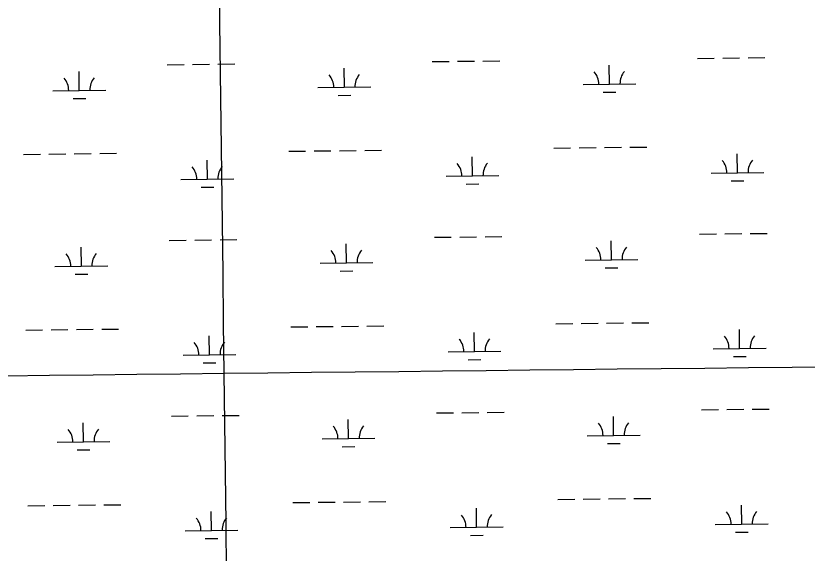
# Model space of a CAD drawing. Extents: x 3694830 to 3732949, y 415201 to 440970.
# Drawn here: x 3719761 to 3721259, y 426586 to 427603 of the extents above; entities that cross this region are included whole.
import ezdxf

# ---------------------------------------------------------------- set-up
doc = ezdxf.new("R2010")
doc.units = 0
doc.layers.add('V-GRID-MAJR', color=7, linetype='Continuous')
doc.layers.add('V-WETL-SWMP', color=7, linetype='Continuous')

msp = doc.modelspace()

# ---------------------------------------------------------------- linework, layer by layer
at = {"layer": 'V-GRID-MAJR'}
for points in [[(3720228.281, 420868.82800000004), (3720155.153, 426926.124), (3720081.987, 432986.504), (3720008.822, 439046.89), (3720008.785, 439049.968)], [(3698983.973, 426676.689), (3704276.781, 426737.893), (3709569.5810000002, 426799.866), (3714862.3710000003, 426862.61), (3720155.153, 426926.124), (3725447.9250000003, 426990.407), (3730740.688, 427055.46), (3730740.6890000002, 427055.46)]]:
    msp.add_spline(points, degree=3, dxfattribs=at)
at = {"layer": 'V-WETL-SWMP'}
for p, q in [((3720549.1279372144, 427516.2836819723), (3720581.1256590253, 427516.6653273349)), ((3720597.1245199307, 427516.8561500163), (3720629.122241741, 427517.23779537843)), ((3720645.121102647, 427517.4286180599), (3720677.1188244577, 427517.81026342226)), ((3721051.0002046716, 427522.2696463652), (3721082.9979264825, 427522.6512917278)), ((3721098.996787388, 427522.8421144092), (3721130.9945091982, 427523.2237597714)), ((3721146.993370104, 427523.4145824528), (3721178.991091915, 427523.79622781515)), ((3720047.2556697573, 427510.2977175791), (3720079.253391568, 427510.67936294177)), ((3720095.252252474, 427510.8701856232), (3720127.2499742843, 427511.2518309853)), ((3720143.2488351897, 427511.4426536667), (3720175.2465570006, 427511.82429902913)), ((3720382.629575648, 427467.8645092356), (3720382.2002238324, 427503.8619487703)), ((3720884.501843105, 427473.85047362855), (3720884.072491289, 427509.8479131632)), ((3719880.7573081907, 427461.8785448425), (3719880.327956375, 427497.87598437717)), ((3720834.505402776, 427473.2541527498), (3720934.498283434, 427474.44679450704)), ((3719830.760867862, 427461.28222396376), (3719930.75374852, 427462.474865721)), ((3720332.6331353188, 427467.2681883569), (3720432.626015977, 427468.46083011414)), ((3720872.6867343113, 427458.2774541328), (3720896.6850256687, 427458.5636881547)), ((3719868.9421993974, 427446.3055253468), (3719892.940490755, 427446.59175936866)), ((3720370.814466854, 427452.2914897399), (3720394.8127582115, 427452.5777237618)), ((3720779.0974691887, 427352.51374740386), (3720811.0951909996, 427352.8953927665)), ((3720827.094051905, 427353.08621544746), (3720859.0917737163, 427353.46786081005)), ((3720875.090634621, 427353.65868349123), (3720907.088356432, 427354.0403288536)), ((3720923.087217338, 427354.23115153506), (3720955.084939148, 427354.6127968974)), ((3719775.352934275, 427340.54181861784), (3719807.3506560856, 427340.92346398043)), ((3719823.3495169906, 427341.1142866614), (3719855.347238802, 427341.49593202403)), ((3719871.3460997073, 427341.6867547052), (3719903.343821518, 427342.06840006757)), ((3719919.3426824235, 427342.259222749), (3719951.340404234, 427342.6408681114)), ((3720277.2252017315, 427346.52778301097), (3720309.2229235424, 427346.90942837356)), ((3720325.221784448, 427347.1002510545), (3720357.219506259, 427347.48189641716)), ((3720373.218367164, 427347.67271909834), (3720405.216088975, 427348.0543644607)), ((3720421.2149498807, 427348.24518714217), (3720453.212671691, 427348.6268325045)), ((3720625.1216465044, 427299.9316276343), (3720624.6922946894, 427335.92906716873)), ((3721126.9939139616, 427305.9175920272), (3721126.564562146, 427341.9150315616)), ((3720123.2493790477, 427293.94566324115), (3720122.820027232, 427329.9431027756)), ((3721076.997473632, 427305.3212711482), (3721176.990354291, 427306.51391290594)), ((3720073.252938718, 427293.3493423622), (3720173.2458193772, 427294.5419841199)), ((3720575.125206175, 427299.3353067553), (3720675.118086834, 427300.52794851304)), ((3721115.1788051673, 427290.34457253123), (3721139.177096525, 427290.63080655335)), ((3720111.4342702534, 427278.3726437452), (3720135.4325616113, 427278.65887776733)), ((3720613.30653771, 427284.35860813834), (3720637.3048290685, 427284.64484216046)), ((3720553.0955654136, 427183.63234316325), (3720585.0932872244, 427184.0139885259)), ((3720601.0921481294, 427184.2048112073), (3720633.08986994, 427184.58645656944)), ((3720649.0887308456, 427184.77727925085), (3720681.086452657, 427185.15892461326)), ((3721054.967832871, 427189.61830755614), (3721086.9655546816, 427189.9999529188)), ((3721102.9644155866, 427190.1907756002), (3721134.9621373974, 427190.57242096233)), ((3721150.9609983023, 427190.76324364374), (3721182.9587201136, 427191.14488900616)), ((3720051.2232979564, 427177.6463787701), (3720083.221019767, 427178.0280241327)), ((3720099.2198806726, 427178.2188468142), (3720131.2176024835, 427178.6004921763)), ((3720147.2164633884, 427178.7913148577), (3720179.2141851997, 427179.1729602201)), ((3720386.597203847, 427135.2131704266), (3720386.1678520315, 427171.2106099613)), ((3720888.469471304, 427141.1991348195), (3720888.0401194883, 427177.1965743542)), ((3719884.72493639, 427129.2272060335), (3719884.2955845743, 427165.2246455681)), ((3720838.4730309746, 427140.6028139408), (3720938.465911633, 427141.79545569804)), ((3719834.7284960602, 427128.6308851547), (3719934.721376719, 427129.82352691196)), ((3720336.6007635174, 427134.6168495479), (3720436.593644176, 427135.80949130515)), ((3720876.65436251, 427125.6261153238), (3720900.652653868, 427125.9123493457)), ((3719872.9098275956, 427113.6541865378), (3719896.908118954, 427113.94042055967)), ((3720374.782095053, 427119.6401509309), (3720398.7803864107, 427119.9263849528)), ((3720783.0650973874, 427019.86240859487), (3720815.0628191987, 427020.24405395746)), ((3720831.0616801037, 427020.4348766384), (3720863.0594019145, 427020.81652200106)), ((3720879.0582628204, 427021.00734468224), (3720911.0559846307, 427021.3889900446)), ((3720927.054845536, 427021.579812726), (3720959.052567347, 427021.9614580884)), ((3719779.3205624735, 427007.8904798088), (3719811.318284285, 427008.27212517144)), ((3719827.3171451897, 427008.4629478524), (3719859.3148670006, 427008.844593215)), ((3719875.3137279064, 427009.0354158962), (3719907.311449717, 427009.4170612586)), ((3719923.310310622, 427009.60788394), (3719955.308032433, 427009.98952930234)), ((3720281.19282993, 427013.876444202), (3720313.1905517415, 427014.25808956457)), ((3720329.189412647, 427014.4489122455), (3720361.1871344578, 427014.83055760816)), ((3720377.185995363, 427015.02138028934), (3720409.1837171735, 427015.4030256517)), ((3720425.1825780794, 427015.5938483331), (3720457.18029989, 427015.9754936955)), ((3721130.9615421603, 426973.2662532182), (3721130.5321903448, 427009.26369275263)), ((3720127.217007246, 426961.29432443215), (3720126.787655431, 426997.29176396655)), ((3720629.089274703, 426967.2802888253), (3720628.659922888, 427003.2777283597)), ((3720077.2205669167, 426960.69800355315), (3720177.2134475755, 426961.89064531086)), ((3720579.0928343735, 426966.6839679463), (3720679.0857150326, 426967.87660970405)), ((3721080.9651018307, 426972.6699323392), (3721180.95798249, 426973.86257409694)), ((3720115.4018984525, 426945.72130493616), (3720139.40018981, 426946.00753895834)), ((3720617.2741659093, 426951.70726932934), (3720641.2724572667, 426951.99350335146)), ((3721119.1464333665, 426957.69323372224), (3721143.144724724, 426957.97946774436)), ((3721058.935461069, 426856.9669687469), (3721090.9331828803, 426857.3486141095)), ((3721106.9320437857, 426857.539436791), (3721138.9297655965, 426857.9210821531)), ((3721154.928626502, 426858.1119048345), (3721186.9263483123, 426858.4935501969)), ((3720055.190926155, 426844.9950399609), (3720087.1886479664, 426845.3766853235)), ((3720103.187508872, 426845.5675080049), (3720135.1852306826, 426845.949153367)), ((3720151.184091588, 426846.1399760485), (3720183.1818133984, 426846.52162141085)), ((3720557.0631936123, 426850.981004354), (3720589.0609154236, 426851.3626497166)), ((3720605.0597763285, 426851.553472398), (3720637.0574981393, 426851.9351177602)), ((3720653.056359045, 426852.1259404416), (3720685.0540808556, 426852.507585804)), ((3720892.4370995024, 426808.5477960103), (3720892.0077476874, 426844.5452355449)), ((3719888.6925645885, 426796.57586722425), (3719888.2632127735, 426832.5733067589)), ((3720390.5648320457, 426802.5618316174), (3720390.13548023, 426838.559271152)), ((3719838.69612426, 426795.9795463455), (3719938.689004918, 426797.17218810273)), ((3720340.568391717, 426801.9655107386), (3720440.5612723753, 426803.15815249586)), ((3720842.440659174, 426807.9514751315), (3720942.433539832, 426809.14411688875)), ((3719876.8774557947, 426781.0028477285), (3719900.8757471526, 426781.2890817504)), ((3720378.749723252, 426786.9888121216), (3720402.7480146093, 426787.27504614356)), ((3720880.621990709, 426792.9747765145), (3720904.6202820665, 426793.26101053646)), ((3719783.288190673, 426675.23914099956), (3719815.2859124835, 426675.62078636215)), ((3719831.284773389, 426675.81160904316), (3719863.2824951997, 426676.19325440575)), ((3719879.281356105, 426676.3840770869), (3719911.2790779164, 426676.7657224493)), ((3719927.2779388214, 426676.95654513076), (3719959.275660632, 426677.3381904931)), ((3720285.16045813, 426681.2251053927), (3720317.15817994, 426681.60675075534)), ((3720333.157040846, 426681.7975734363), (3720365.154762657, 426682.1792187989)), ((3720381.153623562, 426682.37004148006), (3720413.151345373, 426682.7516868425)), ((3720429.1502062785, 426682.9425095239), (3720461.1479280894, 426683.32415488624)), ((3720787.032725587, 426687.2110697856), (3720819.0304473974, 426687.59271514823)), ((3720835.029308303, 426687.7835378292), (3720867.0270301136, 426688.16518319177)), ((3720883.025891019, 426688.35600587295), (3720915.0236128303, 426688.73765123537)), ((3720931.0224737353, 426688.9284739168), (3720963.020195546, 426689.31011927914)), ((3721134.92917036, 426640.61491440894), (3721134.499818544, 426676.61235394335)), ((3720131.1846354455, 426628.64298562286), (3720130.75528363, 426664.6404251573)), ((3720633.0569029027, 426634.62895001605), (3720632.627551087, 426670.62638955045)), ((3720583.060462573, 426634.03262913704), (3720683.0533432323, 426635.22527089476)), ((3721084.9327300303, 426640.01859352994), (3721184.9256106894, 426641.21123528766)), ((3720081.1881951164, 426628.0466647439), (3720181.181075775, 426629.23930650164)), ((3720621.2417941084, 426619.05593052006), (3720645.2400854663, 426619.34216454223)), ((3721123.1140615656, 426625.04189491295), (3721147.1123529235, 426625.3281289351)), ((3720119.3695266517, 426613.06996612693), (3720143.3678180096, 426613.35620014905))]:
    msp.add_line(p, q, dxfattribs=at)
for centre, radius, start, end in [((3719825.5126423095, 427461.69446393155), 35.24628790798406, 359.91152952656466, 41.455187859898), ((3719935.9906486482, 427463.0121645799), 35.246287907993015, 139.91152663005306, 181.4551849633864), ((3720327.3849097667, 427467.68042832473), 35.24628790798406, 359.91152952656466, 41.455187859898), ((3720437.8629161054, 427468.998128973), 35.246287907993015, 139.91152663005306, 181.4551849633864), ((3720829.257177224, 427473.6663927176), 35.24628790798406, 359.91152952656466, 41.455187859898), ((3720939.735183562, 427474.9840933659), 35.246287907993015, 139.91152663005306, 181.4551849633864), ((3720569.8769806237, 427299.7475467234), 35.24628790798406, 359.91152952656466, 41.455187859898), ((3720680.3549869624, 427301.06524737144), 35.246287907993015, 139.91152663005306, 181.4551849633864), ((3721071.749248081, 427305.7335111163), 35.24628790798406, 359.91152952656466, 41.455187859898), ((3721182.2272544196, 427307.05121176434), 35.246287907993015, 139.91152663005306, 181.4551849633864), ((3720068.004713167, 427293.7615823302), 35.24628790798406, 359.91152952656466, 41.455187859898), ((3720178.482719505, 427295.0792829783), 35.246287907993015, 139.91152663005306, 181.4551849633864), ((3720331.352537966, 427135.0290895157), 35.24628790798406, 359.91152952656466, 41.455187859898), ((3720441.8305443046, 427136.346790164), 35.246287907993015, 139.91152663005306, 181.4551849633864), ((3720833.224805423, 427141.0150539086), 35.24628790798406, 359.91152952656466, 41.455187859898), ((3720943.7028117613, 427142.3327545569), 35.246287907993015, 139.91152663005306, 181.4551849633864), ((3719829.4802705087, 427129.04312512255), 35.24628790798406, 359.91152952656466, 41.455187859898), ((3719939.9582768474, 427130.3608257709), 35.246287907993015, 139.91152663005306, 181.4551849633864), ((3720573.844608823, 426967.09620791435), 35.24628790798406, 359.91152952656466, 41.455187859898), ((3720684.322615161, 426968.41390856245), 35.246287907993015, 139.91152663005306, 181.4551849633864), ((3721075.71687628, 426973.08217230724), 35.24628790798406, 359.91152952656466, 41.455187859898), ((3721186.194882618, 426974.39987295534), 35.246287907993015, 139.91152663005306, 181.4551849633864), ((3720071.972341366, 426961.1102435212), 35.24628790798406, 359.91152952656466, 41.455187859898), ((3720182.450347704, 426962.42794416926), 35.246287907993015, 139.91152663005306, 181.4551849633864), ((3720335.3201661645, 426802.37775070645), 35.24628790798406, 359.91152952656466, 41.455187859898), ((3720445.7981725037, 426803.6954513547), 35.246287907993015, 139.91152663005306, 181.4551849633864), ((3720837.1924336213, 426808.36371509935), 35.24628790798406, 359.91152952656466, 41.455187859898), ((3720947.6704399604, 426809.6814157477), 35.246287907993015, 139.91152663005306, 181.4551849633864), ((3719833.4478987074, 426796.3917863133), 35.24628790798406, 359.91152952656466, 41.455187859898), ((3719943.9259050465, 426797.7094869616), 35.246287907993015, 139.91152663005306, 181.4551849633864), ((3721079.6845044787, 426640.430833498), 35.24628790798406, 359.91152952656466, 41.455187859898), ((3721190.1625108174, 426641.74853414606), 35.246287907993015, 139.91152663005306, 181.4551849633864), ((3720075.9399695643, 426628.458904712), 35.24628790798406, 359.91152952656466, 41.455187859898), ((3720186.4179759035, 426629.77660536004), 35.246287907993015, 139.91152663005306, 181.4551849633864), ((3720577.8122370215, 426634.4448691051), 35.24628790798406, 359.91152952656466, 41.455187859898), ((3720688.2902433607, 426635.76256975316), 35.246287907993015, 139.91152663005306, 181.4551849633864)]:
    msp.add_arc(centre, radius, start, end, dxfattribs=at)

doc.saveas('drawing.dxf')
